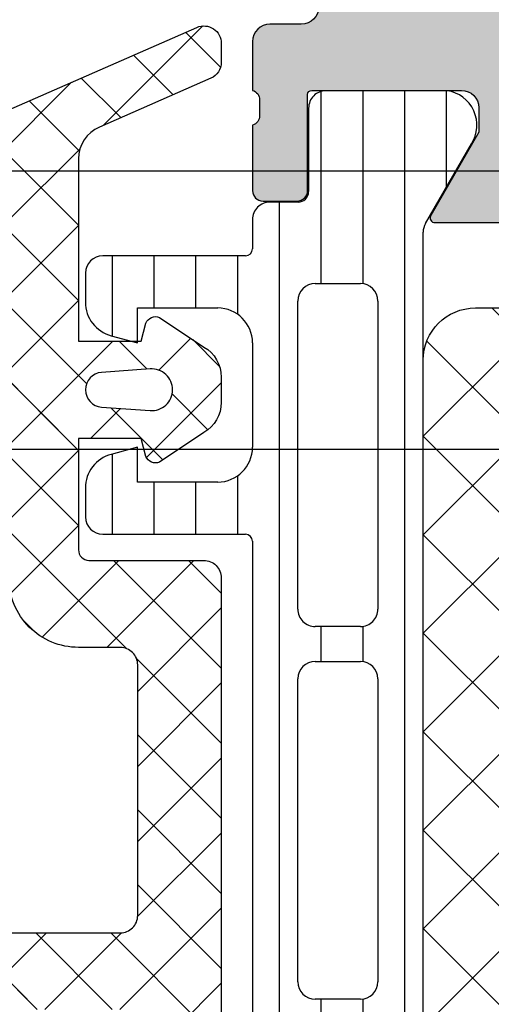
# Model space of a CAD drawing. Header units: millimetres. Extents: x 373037 to 682063, y 76092 to 274210.
# Tile 546 of 552: x 680134 to 680148, y 273221 to 273250. Entities that reach past the tile are written whole.
import ezdxf

# ---------------------------------------------------------------- set-up
doc = ezdxf.new("R2010")
doc.units = ezdxf.units.MM
doc.header["$LTSCALE"] = 100
doc.layers.add('PUDORYS', color=253, linetype='CONTINUOUS')

msp = doc.modelspace()

# ---------------------------------------------------------------- hatches: boundary and pattern name
at = {"layer": 'PUDORYS', "true_color": 0x939598}
h = msp.add_hatch(color=252, dxfattribs=at)
edge = h.paths.add_edge_path()
edge.add_arc((680096.1488604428, 273259.472451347), 0.5000674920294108, 90.0077324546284, 179.9922675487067)
edge.add_line((680095.6487929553, 273259.4725188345), (680095.6487929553, 273255.4725188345))
edge.add_arc((680096.1488604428, 273255.472586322), 0.5000674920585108, 180.0077324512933, 269.9922675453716)
edge.add_line((680096.1487929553, 273254.9725188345), (680097.4488417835, 273254.9725188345))
edge.add_arc((680097.4488048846, 273255.4725557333), 0.5000369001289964, 270.0042279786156, 359.9957720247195)
edge.add_line((680097.9488417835, 273255.4725188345), (680097.9488417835, 273255.9725188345))
edge.add_line((680097.9488417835, 273255.9725188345), (680096.9488417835, 273255.9725188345))
edge.add_line((680096.9488417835, 273255.9725188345), (680096.9488417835, 273257.4725188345))
edge.add_arc((680097.9488048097, 273257.4725558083), 0.9999630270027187, 89.99788148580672, 180.0021185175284, ccw=False)
edge.add_line((680097.9488417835, 273258.4725188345), (680101.9488417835, 273258.4725188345))
edge.add_arc((680101.9487649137, 273257.4724419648), 1.000076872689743, 0.004403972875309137, 89.99559602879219, ccw=False)
edge.add_line((680102.9488417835, 273257.4725188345), (680102.9488417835, 273255.9725188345))
edge.add_line((680102.9488417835, 273255.9725188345), (680101.9488417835, 273255.9725188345))
edge.add_line((680101.9488417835, 273255.9725188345), (680101.9488417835, 273255.4725188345))
edge.add_arc((680102.4487843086, 273255.4724613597), 0.4999425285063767, 179.9934131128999, 270.006586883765)
edge.add_line((680102.4488417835, 273254.9725188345), (680105.2488295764, 273254.9725188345))
edge.add_arc((680105.2488295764, 273255.4725188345), 0.5, 270, 360)
edge.add_line((680105.7488295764, 273255.4725188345), (680105.7488295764, 273255.6725188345))
edge.add_arc((680105.2488295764, 273255.6725188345), 0.5, 0, 90)
edge.add_line((680105.2488295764, 273256.1725188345), (680104.7488295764, 273256.1725188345))
edge.add_arc((680104.7488646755, 273256.6725539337), 0.5000351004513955, 180.004021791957, 269.9959782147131, ccw=False)
edge.add_line((680104.2488295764, 273256.6725188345), (680104.2488295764, 273257.4725218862))
edge.add_arc((680104.7488461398, 273257.4725053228), 0.5000165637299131, 90.00189796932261, 179.9981020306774, ccw=False)
edge.add_line((680104.7488295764, 273257.9725218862), (680136.0488234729, 273257.9725218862))
edge.add_line((680136.0488234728, 273257.9725218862), (680142.0872810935, 273257.5401252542))
edge.add_arc((680142.0488250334, 273256.5409055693), 0.9999594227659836, 0, 87.79599713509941, ccw=False)
edge.add_line((680143.0487844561, 273256.5409055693), (680143.0487844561, 273249.8724533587))
edge.add_arc((680142.5487844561, 273249.8724533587), 0.5, 270.0000000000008, 360, ccw=False)
edge.add_line((680142.5487844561, 273249.3724533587), (680141.6487844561, 273249.3724533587))
edge.add_arc((680141.6487844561, 273248.8724533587), 0.5, 90, 180)
edge.add_line((680141.1487844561, 273248.8724533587), (680141.1487844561, 273247.4724518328))
edge.add_arc((680141.0699480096, 273247.2049312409), 0.2788950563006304, -1.1645893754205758, 73.58012357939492, ccw=False)
edge.add_line((680141.3487854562, 273247.1992628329), (680141.3487854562, 273246.7456688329))
edge.add_arc((680141.0699173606, 273246.7400081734), 0.2789255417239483, -73.57540544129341, 1.1628700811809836, ccw=False)
edge.add_line((680141.1487844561, 273246.4724648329), (680141.1487844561, 273244.5924538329))
edge.add_arc((680141.4487844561, 273244.5924538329), 0.2999999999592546, 180, 270.0000000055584)
edge.add_line((680141.4487844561, 273244.2924538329), (680142.4287587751, 273244.2924538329))
edge.add_arc((680142.4287587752, 273244.5924538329), 0.2999999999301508, 269.9999999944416, 360)
edge.add_line((680142.7287587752, 273244.5924538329), (680142.7287587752, 273247.352451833))
edge.add_arc((680142.848758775, 273247.352451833), 0.1199999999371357, 89.99999997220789, 180, ccw=False)
edge.add_line((680142.8487587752, 273247.4724518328), (680147.1487844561, 273247.4724518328))
edge.add_arc((680147.1487844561, 273246.9724518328), 0.5, 0, 90, ccw=False)
edge.add_line((680147.6487844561, 273246.9724518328), (680147.6487844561, 273246.2724518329))
edge.add_line((680147.6487844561, 273246.2724518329), (680146.2672889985, 273243.8796315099))
edge.add_arc((680146.3869042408, 273243.8105716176), 0.1381197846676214, 150.0000000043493, 269.9999999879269)
edge.add_line((680146.3869042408, 273243.6724518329), (680150.1487844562, 273243.6724518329))
edge.add_arc((680150.1487844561, 273241.6724518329), 2, 0, 90, ccw=False)
edge.add_line((680152.1487844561, 273241.6724518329), (680152.1487844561, 273241.1044564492))
edge.add_arc((680152.6487844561, 273241.1044564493), 0.4999999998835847, 180.0000000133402, 214.4790717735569)
edge.add_arc((680156.3582830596, 273243.651929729), 5.000000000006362, 214.4790717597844, 264.6507719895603)
edge.add_arc((680155.9106646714, 273238.8105784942), 0.1381197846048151, 262.2975625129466, 390.0000000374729)
edge.add_line((680156.0302799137, 273238.8796383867), (680154.6487844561, 273241.2724587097))
edge.add_line((680154.6487844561, 273241.2724587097), (680154.6487844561, 273241.9724587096))
edge.add_arc((680155.1487844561, 273241.9724587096), 0.5, 90, 180, ccw=False)
edge.add_line((680155.1487844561, 273242.4724587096), (680159.448810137, 273242.4724587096))
edge.add_arc((680159.4488101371, 273242.3524587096), 0.1199999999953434, 0, 90, ccw=False)
edge.add_line((680159.5688101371, 273242.3524587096), (680159.5688101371, 273239.5924607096))
edge.add_arc((680159.868810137, 273239.5924607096), 0.3000000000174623, 180, 270)
edge.add_line((680159.868810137, 273239.2924607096), (680160.848784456, 273239.2924607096))
edge.add_arc((680160.848784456, 273239.5924607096), 0.3000000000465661, 270.0000000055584, 360)
edge.add_line((680161.1487844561, 273239.5924607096), (680161.1487844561, 273241.4724717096))
edge.add_arc((680161.2276515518, 273241.7400150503), 0.2789255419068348, 178.8371299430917, 253.5754054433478, ccw=False)
edge.add_line((680160.9487834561, 273241.7456757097), (680160.9487834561, 273242.1992697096))
edge.add_arc((680161.2276209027, 273242.2049381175), 0.2788950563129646, 106.41987640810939, 181.1645893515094, ccw=False)
edge.add_line((680161.1487844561, 273242.4724587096), (680161.1487844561, 273245.472517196))
edge.add_line((680161.1487844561, 273245.472517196), (680160.4487120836, 273246.17262009))
edge.add_line((680160.4487120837, 273246.17262009), (680159.8487059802, 273246.17262009))
edge.add_line((680159.8487059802, 273246.17262009), (680159.8487059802, 273244.5726139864))
edge.add_arc((680159.3486965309, 273244.5726234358), 0.5000094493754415, 270.0010827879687, 359.99891720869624, ccw=False)
edge.add_line((680159.3487059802, 273244.0726139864), (680158.9532779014, 273244.0726139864))
edge.add_arc((680158.953277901, 273244.5726139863), 0.4999999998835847, 255.00000003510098, 270.0000000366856, ccw=False)
edge.add_line((680158.8238683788, 273244.0896510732), (680157.3899816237, 273244.4738598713))
edge.add_arc((680157.6488006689, 273245.4397856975), 0.9999999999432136, 179.9999999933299, 254.9999999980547, ccw=False)
edge.add_line((680156.6488006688, 273245.4397856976), (680156.6488006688, 273251.1726078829))
edge.add_line((680156.6488006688, 273251.1726078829), (680159.8487059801, 273251.1726078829))
edge.add_line((680159.8487059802, 273251.1726078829), (680159.8487059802, 273250.3726200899))
edge.add_line((680159.8487059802, 273250.3726200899), (680160.4487120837, 273250.3726200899))
edge.add_line((680160.4487120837, 273250.3726200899), (680161.1486937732, 273251.5850529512))
edge.add_line((680161.1486937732, 273251.5850529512), (680161.1486937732, 273252.6726078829))
edge.add_line((680161.1486937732, 273252.6726078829), (680146.1487844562, 273252.6726078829))
edge.add_arc((680146.1487844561, 273253.1726078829), 0.5, 180, 270, ccw=False)
edge.add_line((680145.6487844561, 273253.1726078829), (680145.6487844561, 273258.9725188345))
edge.add_arc((680144.6487844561, 273258.9725188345), 1, 0, 90)
edge.add_line((680144.6487844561, 273259.9725188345), (680096.1487929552, 273259.9725188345))
edge = h.paths.add_edge_path(flags=16)
edge.add_line((680155.0488006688, 273250.3726200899), (680155.0488006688, 273245.9726200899))
edge.add_arc((680154.5488006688, 273245.9726200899), 0.5, 270.0000000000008, 360, ccw=False)
edge.add_line((680154.5488006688, 273245.4726200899), (680150.1488006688, 273245.4726200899))
edge.add_arc((680150.1488006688, 273245.9726200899), 0.5, 180, 270, ccw=False)
edge.add_line((680149.6488006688, 273245.9726200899), (680149.6488006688, 273250.3726200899))
edge.add_arc((680150.1488006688, 273250.3726200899), 0.5, 90, 180, ccw=False)
edge.add_line((680150.1488006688, 273250.8726200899), (680154.5488006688, 273250.8726200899))
edge.add_arc((680154.5488006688, 273250.3726200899), 0.5, 0, 90, ccw=False)
h = msp.add_hatch(dxfattribs=at)
h.set_pattern_fill('ANSI37', color=252, scale=0.48, angle=270, style=0)
h.set_pattern_definition([(315, (680136.1487929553, 273234.9725188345), (1.077630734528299, 1.077630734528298), []), (44.99999999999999, (680136.1487929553, 273234.9725188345), (-1.077630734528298, 1.077630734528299), [])])
edge = h.paths.add_edge_path(flags=16)
edge.add_line((680136.8130869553, 273238.3737958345), (680138.2059409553, 273238.2740518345))
edge.add_arc((680138.248798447, 273238.872518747), 0.5999995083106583, 265.9039194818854, 360.000008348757)
edge.add_arc((680138.248798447, 273238.872518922), 0.5999995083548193, 359.9999916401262, 454.0960805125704)
edge.add_line((680138.2059409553, 273239.4709858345), (680136.8130869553, 273239.3712418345))
edge.add_arc((680136.8488014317, 273238.8725188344), 0.5000001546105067, 94.09606439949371, 265.9039355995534)
edge = h.paths.add_edge_path(flags=16)
edge.add_arc((680133.6487933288, 273240.4725154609), 0.4999996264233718, 269.9999571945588, 360.0000428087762)
edge.add_line((680134.1487929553, 273240.4725158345), (680134.1487929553, 273244.0662008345))
edge.add_arc((680133.6487926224, 273244.0662008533), 0.5000003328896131, 359.9999978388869, 473.2180265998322)
edge.add_line((680133.4516769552, 273244.5257068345), (680127.1205749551, 273241.8098288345))
edge.add_arc((680127.3176908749, 273241.3503234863), 0.4999998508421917, 113.2180817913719, 182.5001106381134)
edge.add_line((680126.8181669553, 273241.3285128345), (680126.8564929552, 273240.4507058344))
edge.add_arc((680127.3560165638, 273240.4725153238), 0.4999994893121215, 182.499979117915, 270.0000448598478)
edge.add_line((680127.3560169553, 273239.9725158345), (680133.6487929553, 273239.9725158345))
edge = h.paths.add_edge_path(flags=16)
edge.add_line((680128.2406309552, 273214.9185968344), (680137.1374839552, 273210.7699268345))
edge.add_arc((680137.3487930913, 273211.2230805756), 0.4999998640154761, 244.9999920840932, 360.0000296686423)
edge.add_line((680137.8487929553, 273211.2230808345), (680137.8487929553, 273220.5725158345))
edge.add_arc((680137.3487933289, 273220.572516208), 0.4999996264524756, 359.9999571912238, 450.0000428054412)
edge.add_line((680137.3487929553, 273221.0725158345), (680128.2248699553, 273221.0725158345))
edge.add_arc((680128.2248701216, 273220.5725157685), 0.5000000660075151, 90.00001905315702, 182.5000272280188)
edge.add_line((680127.7253459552, 273220.5507058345), (680127.9524159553, 273215.3499418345))
edge.add_arc((680128.4519413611, 273215.3717515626), 0.5000012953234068, 182.4999974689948, 244.9999080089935)
edge = h.paths.add_edge_path(flags=16)
edge.add_arc((680137.3487933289, 273223.772515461), 0.4999996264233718, 269.9999571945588, 360.0000428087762)
edge.add_line((680137.8487929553, 273223.7725158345), (680137.8487929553, 273230.9725158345))
edge.add_arc((680137.3487933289, 273230.9725162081), 0.4999996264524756, 359.9999571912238, 450.0000428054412)
edge.add_line((680137.3487929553, 273231.4725158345), (680136.1487929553, 273231.4725158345))
edge.add_arc((680136.1487914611, 273233.4725143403), 1.999998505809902, 179.9999571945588, 270.00004280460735, ccw=False)
edge.add_line((680134.1487929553, 273233.4725158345), (680134.1487929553, 273237.2725158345))
edge.add_arc((680133.6487933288, 273237.2725162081), 0.4999996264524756, 359.9999571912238, 450.0000428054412)
edge.add_line((680133.6487929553, 273237.7725158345), (680127.4957319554, 273237.7725158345))
edge.add_arc((680127.4957321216, 273237.2725157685), 0.5000000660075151, 90.00001905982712, 182.5000272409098)
edge.add_line((680126.9962079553, 273237.2507058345), (680127.2363429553, 273231.7507058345))
edge.add_arc((680127.7358665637, 273231.7725153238), 0.4999994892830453, 182.4999791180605, 270.0000448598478)
edge.add_line((680127.7358669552, 273231.2725158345), (680133.0487929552, 273231.2725158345))
edge.add_arc((680133.0487929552, 273230.1725158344), 1.100000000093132, -90, 90, ccw=False)
edge.add_line((680133.0487929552, 273229.0725158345), (680127.8755819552, 273229.0725158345))
edge.add_arc((680127.8755821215, 273228.5725157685), 0.5000000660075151, 90.00001905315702, 182.5000272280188)
edge.add_line((680127.3760579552, 273228.5507058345), (680127.5856309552, 273223.7507058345))
edge.add_arc((680128.0851545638, 273223.7725153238), 0.4999994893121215, 182.499979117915, 270.0000448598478)
edge.add_line((680128.0851549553, 273223.2725158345), (680137.3487929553, 273223.2725158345))
edge = h.paths.add_edge_path()
edge.add_line((680135.9623359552, 273208.5594628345), (680127.1744699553, 273212.6573118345))
edge.add_ellipse((680128.4423274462, 273215.3762372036), major_axis=(-3.000002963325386, 0), ratio=1, start_angle=2.5000588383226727, end_angle=64.9999693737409, ccw=False)
edge.add_line((680125.4451799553, 273215.2453758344), (680125.4168459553, 273215.8943258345))
edge.add_ellipse((680124.9173223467, 273215.8725163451), major_axis=(-0.4999994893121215, 0), ratio=1, start_angle=182.499979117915, end_angle=270.0000448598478)
edge.add_line((680124.9173219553, 273216.3725158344), (680123.9487929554, 273216.3725158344))
edge.add_ellipse((680123.9487928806, 273216.4725157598), major_axis=(-0.09999992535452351, 0), ratio=1, start_angle=-4.28221164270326e-05, end_angle=90.00004277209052, ccw=False)
edge.add_line((680123.8487929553, 273216.4725158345), (680123.8487929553, 273217.0725158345))
edge.add_ellipse((680123.9487928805, 273217.0725159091), major_axis=(-0.09999992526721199, 0), ratio=1, start_angle=-90.00004280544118, end_angle=4.275541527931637e-05, ccw=False)
edge.add_line((680123.9487929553, 273217.1725158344), (680124.8518309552, 273217.1725158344))
edge.add_ellipse((680124.851830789, 273217.6725159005), major_axis=(-0.5000000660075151, 0), ratio=1, start_angle=90.00001905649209, end_angle=182.5000272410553)
edge.add_line((680125.3513549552, 273217.6943258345), (680124.9575169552, 273226.5946198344))
edge.add_ellipse((680124.4580056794, 273226.5725157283), major_axis=(-0.5000001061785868, 0), ratio=1, start_angle=182.5337692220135, end_angle=270.0000829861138)
edge.add_line((680124.4580049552, 273227.0725158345), (680123.8487929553, 273227.0725158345))
edge.add_ellipse((680123.8487928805, 273227.1725157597), major_axis=(-0.09999992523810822, 0), ratio=1, start_angle=-4.2822116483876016e-05, end_angle=90.00004280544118, ccw=False)
edge.add_line((680123.7487929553, 273227.1725158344), (680123.7487929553, 273227.7725158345))
edge.add_ellipse((680123.8487928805, 273227.7725159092), major_axis=(-0.09999992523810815, 0), ratio=1, start_angle=-90.00004283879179, end_angle=4.275541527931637e-05, ccw=False)
edge.add_line((680123.8487929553, 273227.8725158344), (680124.3783549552, 273227.8725158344))
edge.add_ellipse((680124.3783552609, 273228.3725163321), major_axis=(-0.5000004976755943, 0), ratio=1, start_angle=89.99996496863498, end_angle=182.533697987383)
edge.add_line((680124.8778669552, 273228.3946198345), (680124.3672109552, 273239.9348448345))
edge.add_ellipse((680123.8676863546, 273239.9130353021), major_axis=(-0.5000004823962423, 0), ratio=1, start_angle=182.4999790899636, end_angle=273.2170573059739)
edge.add_line((680123.8396269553, 273240.4122478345), (680118.7058839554, 273240.1236848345))
edge.add_ellipse((680118.8214393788, 273239.7132668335), major_axis=(-0.426375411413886, 0), ratio=1, start_angle=-74.27514552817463, end_angle=69.24102762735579)
edge.add_line((680118.6703159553, 273239.3145718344), (680118.9029189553, 273239.3158118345))
edge.add_line((680118.9029189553, 273239.3158118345), (680120.7854979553, 273239.6139498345))
edge.add_line((680120.7854979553, 273239.6139498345), (680123.6347829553, 273239.2135238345))
edge.add_ellipse((680123.5930323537, 273238.9164432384), major_axis=(-0.2999999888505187, 0), ratio=1, start_angle=145.4022536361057, end_angle=262.00025595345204, ccw=False)
edge.add_ellipse((680121.3704612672, 273240.4495566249), major_axis=(-3.000047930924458, 0), ratio=1, start_angle=71.99157541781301, end_angle=145.4023587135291, ccw=False)
edge.add_line((680120.4429759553, 273237.5964778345), (680118.1880849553, 273238.2300538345))
edge.add_ellipse((680118.3490144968, 273239.0052663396), major_axis=(-0.7917403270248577, 0), ratio=1, start_angle=6.798346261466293, end_angle=78.27231020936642, ccw=False)
edge.add_line((680117.5628409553, 273238.9115438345), (680117.5616199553, 273239.9697538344))
edge.add_ellipse((680118.7407061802, 273239.8406295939), major_axis=(-1.18613548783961, 0), ratio=1, start_angle=288.6555764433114, end_angle=353.7503218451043, ccw=False)
edge.add_line((680118.3612869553, 273240.9644438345), (680121.6026269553, 273242.0587768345))
edge.add_line((680121.6026269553, 273242.0587768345), (680129.6524219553, 273244.9485548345))
edge.add_line((680129.6524219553, 273244.9485548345), (680139.5502989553, 273249.2813638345))
edge.add_ellipse((680139.7485690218, 273248.8223548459), major_axis=(-0.5000002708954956, 0), ratio=1, start_angle=180.0665763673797, end_angle=293.362049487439, ccw=False)
edge.add_line((680140.2485689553, 273248.8229358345), (680140.2492039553, 273248.2762348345))
edge.add_ellipse((680139.7492038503, 273248.2756545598), major_axis=(-0.5000004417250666, 0), ratio=1, start_angle=113.92082454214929, end_angle=180.0664945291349, ccw=False)
edge.add_line((680139.9519409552, 273247.8186008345), (680136.7479379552, 273246.4168448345))
edge.add_ellipse((680137.1487922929, 273245.5007037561), major_axis=(-0.9999993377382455, 0), ratio=1, start_angle=-66.36838527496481, end_angle=5.280726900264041e-05)
edge.add_line((680136.1487929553, 273245.5007028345), (680136.1487929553, 273240.2727608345))
edge.add_line((680136.1487929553, 273240.2727608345), (680137.9482719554, 273240.2727518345))
edge.add_line((680137.9482719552, 273240.2727518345), (680138.0862139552, 273240.7875528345))
edge.add_ellipse((680138.3633679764, 273240.6727875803), major_axis=(-0.2999756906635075, 0), ratio=1, start_angle=247.4964333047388, end_angle=337.50629974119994, ccw=False)
edge.add_line((680138.4781809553, 273240.9499218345), (680139.7483079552, 273240.1007548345))
edge.add_ellipse((680139.2485871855, 273239.2348906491), major_axis=(-0.9997207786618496, 0), ratio=1, start_angle=179.9923881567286, end_angle=240.00923930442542, ccw=False)
edge.add_line((680140.2483079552, 273239.2347578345), (680140.2482769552, 273238.5103968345))
edge.add_ellipse((680139.2485391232, 273238.5106048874), major_axis=(-0.9997378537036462, 0), ratio=1, start_angle=119.99132494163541, end_angle=179.9880763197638, ccw=False)
edge.add_line((680139.7482769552, 273237.6447308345), (680138.4781809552, 273236.7955638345))
edge.add_ellipse((680138.3633690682, 273237.0727113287), major_axis=(-0.2999875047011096, 0), ratio=1, start_angle=22.49860380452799, end_angle=112.50240616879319, ccw=False)
edge.add_line((680138.0862139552, 273236.9579178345), (680137.9482419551, 273237.4727338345))
edge.add_line((680137.9482419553, 273237.4727338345), (680136.1487929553, 273237.4727418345))
edge.add_line((680136.1487929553, 273237.4727418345), (680136.1487929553, 273234.2725148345))
edge.add_ellipse((680136.4487927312, 273234.2725146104), major_axis=(-0.2999997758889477, 0), ratio=1, start_angle=-4.279988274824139e-05, end_angle=90.00004279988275)
edge.add_line((680136.4487929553, 273233.9725148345), (680139.7487889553, 273233.9725148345))
edge.add_ellipse((680139.7487893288, 273233.4725152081), major_axis=(-0.4999996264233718, 0), ratio=1, start_angle=179.9999571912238, end_angle=270.0000428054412, ccw=False)
edge.add_line((680140.2487889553, 273233.4725148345), (680140.2487889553, 273206.5748928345))
edge.add_line((680140.2487889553, 273206.5748928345), (680138.6983969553, 273205.6797748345))
edge.add_ellipse((680138.4483968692, 273206.1127873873), major_axis=(-0.4999999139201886, 0), ratio=1, start_angle=6.335268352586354e-05, end_angle=120.00001708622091, ccw=False)
edge.add_line((680137.9483969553, 273206.1127868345), (680136.2510259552, 273206.1127868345))
edge.add_line((680136.2510259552, 273206.1127868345), (680136.2510259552, 273208.1063088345))
edge.add_ellipse((680135.7510256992, 273208.1063091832), major_axis=(-0.5000002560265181, 0), ratio=1, start_angle=179.9999600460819, end_angle=244.9998714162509)
h = msp.add_hatch(dxfattribs=at)
h.set_pattern_fill('ANSI37', color=252, scale=0.48, angle=270, style=0)
h.set_pattern_definition([(315, (680136.1487931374, 273234.9725188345), (1.077630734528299, 1.077630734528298), []), (44.99999999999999, (680136.1487931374, 273234.9725188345), (-1.077630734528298, 1.077630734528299), [])])
edge = h.paths.add_edge_path(flags=16)
edge.add_line((680136.8130871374, 273238.3737958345), (680138.2059411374, 273238.2740518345))
edge.add_arc((680138.2487986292, 273238.872518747), 0.5999995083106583, 265.9039194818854, 360.000008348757)
edge.add_arc((680138.248798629, 273238.872518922), 0.5999995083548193, 359.9999916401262, 454.0960805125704)
edge.add_line((680138.2059411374, 273239.4709858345), (680136.8130871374, 273239.3712418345))
edge.add_arc((680136.8488016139, 273238.8725188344), 0.5000001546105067, 94.09606439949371, 265.9039355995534)
edge = h.paths.add_edge_path(flags=16)
edge.add_arc((680133.648793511, 273240.4725154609), 0.4999996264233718, 269.9999571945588, 360.0000428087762)
edge.add_line((680134.1487931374, 273240.4725158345), (680134.1487931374, 273244.0662008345))
edge.add_arc((680133.6487928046, 273244.0662008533), 0.5000003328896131, 359.9999978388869, 473.2180265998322)
edge.add_line((680133.4516771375, 273244.5257068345), (680127.1205751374, 273241.8098288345))
edge.add_arc((680127.3176910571, 273241.3503234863), 0.4999998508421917, 113.2180817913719, 182.5001106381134)
edge.add_line((680126.8181671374, 273241.3285128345), (680126.8564931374, 273240.4507058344))
edge.add_arc((680127.356016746, 273240.4725153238), 0.4999994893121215, 182.499979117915, 270.0000448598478)
edge.add_line((680127.3560171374, 273239.9725158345), (680133.6487931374, 273239.9725158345))
edge = h.paths.add_edge_path(flags=16)
edge.add_line((680128.2406311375, 273214.9185968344), (680137.1374841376, 273210.7699268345))
edge.add_arc((680137.3487932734, 273211.2230805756), 0.4999998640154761, 244.9999920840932, 360.0000296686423)
edge.add_line((680137.8487931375, 273211.2230808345), (680137.8487931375, 273220.5725158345))
edge.add_arc((680137.348793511, 273220.572516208), 0.4999996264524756, 359.9999571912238, 450.0000428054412)
edge.add_line((680137.3487931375, 273221.0725158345), (680128.2248701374, 273221.0725158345))
edge.add_arc((680128.2248703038, 273220.5725157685), 0.5000000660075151, 90.00001905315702, 182.5000272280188)
edge.add_line((680127.7253461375, 273220.5507058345), (680127.9524161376, 273215.3499418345))
edge.add_arc((680128.4519415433, 273215.3717515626), 0.5000012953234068, 182.4999974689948, 244.9999080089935)
edge = h.paths.add_edge_path(flags=16)
edge.add_arc((680137.348793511, 273223.772515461), 0.4999996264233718, 269.9999571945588, 360.0000428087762)
edge.add_line((680137.8487931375, 273223.7725158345), (680137.8487931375, 273230.9725158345))
edge.add_arc((680137.348793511, 273230.9725162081), 0.4999996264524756, 359.9999571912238, 450.0000428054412)
edge.add_line((680137.3487931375, 273231.4725158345), (680136.1487931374, 273231.4725158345))
edge.add_arc((680136.1487916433, 273233.4725143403), 1.999998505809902, 179.9999571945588, 270.00004280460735, ccw=False)
edge.add_line((680134.1487931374, 273233.4725158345), (680134.1487931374, 273237.2725158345))
edge.add_arc((680133.648793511, 273237.2725162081), 0.4999996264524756, 359.9999571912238, 450.0000428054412)
edge.add_line((680133.6487931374, 273237.7725158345), (680127.4957321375, 273237.7725158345))
edge.add_arc((680127.4957323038, 273237.2725157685), 0.5000000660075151, 90.00001905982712, 182.5000272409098)
edge.add_line((680126.9962081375, 273237.2507058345), (680127.2363431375, 273231.7507058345))
edge.add_arc((680127.7358667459, 273231.7725153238), 0.4999994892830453, 182.4999791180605, 270.0000448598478)
edge.add_line((680127.7358671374, 273231.2725158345), (680133.0487931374, 273231.2725158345))
edge.add_arc((680133.0487931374, 273230.1725158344), 1.100000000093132, -90, 90, ccw=False)
edge.add_line((680133.0487931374, 273229.0725158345), (680127.8755821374, 273229.0725158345))
edge.add_arc((680127.8755823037, 273228.5725157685), 0.5000000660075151, 90.00001905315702, 182.5000272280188)
edge.add_line((680127.3760581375, 273228.5507058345), (680127.5856311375, 273223.7507058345))
edge.add_arc((680128.085154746, 273223.7725153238), 0.4999994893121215, 182.499979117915, 270.0000448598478)
edge.add_line((680128.0851551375, 273223.2725158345), (680137.3487931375, 273223.2725158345))
edge = h.paths.add_edge_path()
edge.add_line((680135.9623361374, 273208.5594628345), (680127.1744701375, 273212.6573118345))
edge.add_ellipse((680128.4423276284, 273215.3762372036), major_axis=(-3.000002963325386, 0), ratio=1, start_angle=2.5000588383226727, end_angle=64.9999693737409, ccw=False)
edge.add_line((680125.4451801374, 273215.2453758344), (680125.4168461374, 273215.8943258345))
edge.add_ellipse((680124.9173225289, 273215.8725163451), major_axis=(-0.4999994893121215, 0), ratio=1, start_angle=182.499979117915, end_angle=270.0000448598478)
edge.add_line((680124.9173221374, 273216.3725158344), (680123.9487931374, 273216.3725158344))
edge.add_ellipse((680123.9487930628, 273216.4725157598), major_axis=(-0.09999992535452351, 0), ratio=1, start_angle=-4.28221164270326e-05, end_angle=90.00004277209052, ccw=False)
edge.add_line((680123.8487931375, 273216.4725158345), (680123.8487931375, 273217.0725158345))
edge.add_ellipse((680123.9487930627, 273217.0725159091), major_axis=(-0.09999992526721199, 0), ratio=1, start_angle=-90.00004280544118, end_angle=4.275541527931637e-05, ccw=False)
edge.add_line((680123.9487931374, 273217.1725158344), (680124.8518311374, 273217.1725158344))
edge.add_ellipse((680124.8518309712, 273217.6725159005), major_axis=(-0.5000000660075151, 0), ratio=1, start_angle=90.00001905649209, end_angle=182.5000272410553)
edge.add_line((680125.3513551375, 273217.6943258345), (680124.9575171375, 273226.5946198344))
edge.add_ellipse((680124.4580058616, 273226.5725157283), major_axis=(-0.5000001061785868, 0), ratio=1, start_angle=182.5337692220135, end_angle=270.0000829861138)
edge.add_line((680124.4580051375, 273227.0725158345), (680123.8487931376, 273227.0725158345))
edge.add_ellipse((680123.8487930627, 273227.1725157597), major_axis=(-0.09999992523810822, 0), ratio=1, start_angle=-4.2822116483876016e-05, end_angle=90.00004280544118, ccw=False)
edge.add_line((680123.7487931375, 273227.1725158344), (680123.7487931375, 273227.7725158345))
edge.add_ellipse((680123.8487930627, 273227.7725159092), major_axis=(-0.09999992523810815, 0), ratio=1, start_angle=-90.00004283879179, end_angle=4.275541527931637e-05, ccw=False)
edge.add_line((680123.8487931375, 273227.8725158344), (680124.3783551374, 273227.8725158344))
edge.add_ellipse((680124.3783554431, 273228.3725163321), major_axis=(-0.5000004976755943, 0), ratio=1, start_angle=89.99996496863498, end_angle=182.533697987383)
edge.add_line((680124.8778671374, 273228.3946198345), (680124.3672111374, 273239.9348448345))
edge.add_ellipse((680123.8676865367, 273239.9130353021), major_axis=(-0.5000004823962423, 0), ratio=1, start_angle=182.4999790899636, end_angle=273.2170573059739)
edge.add_line((680123.8396271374, 273240.4122478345), (680118.7058841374, 273240.1236848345))
edge.add_ellipse((680118.821439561, 273239.7132668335), major_axis=(-0.426375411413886, 0), ratio=1, start_angle=-74.27514552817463, end_angle=69.24102762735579)
edge.add_line((680118.6703161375, 273239.3145718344), (680118.9029191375, 273239.3158118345))
edge.add_line((680118.9029191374, 273239.3158118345), (680120.7854981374, 273239.6139498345))
edge.add_line((680120.7854981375, 273239.6139498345), (680123.6347831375, 273239.2135238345))
edge.add_ellipse((680123.5930325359, 273238.9164432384), major_axis=(-0.2999999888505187, 0), ratio=1, start_angle=145.4022536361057, end_angle=262.00025595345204, ccw=False)
edge.add_ellipse((680121.3704614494, 273240.4495566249), major_axis=(-3.000047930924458, 0), ratio=1, start_angle=71.99157541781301, end_angle=145.4023587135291, ccw=False)
edge.add_line((680120.4429761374, 273237.5964778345), (680118.1880851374, 273238.2300538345))
edge.add_ellipse((680118.349014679, 273239.0052663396), major_axis=(-0.7917403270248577, 0), ratio=1, start_angle=6.798346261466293, end_angle=78.27231020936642, ccw=False)
edge.add_line((680117.5628411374, 273238.9115438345), (680117.5616201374, 273239.9697538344))
edge.add_ellipse((680118.7407063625, 273239.8406295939), major_axis=(-1.18613548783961, 0), ratio=1, start_angle=288.6555764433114, end_angle=353.7503218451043, ccw=False)
edge.add_line((680118.3612871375, 273240.9644438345), (680121.6026271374, 273242.0587768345))
edge.add_line((680121.6026271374, 273242.0587768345), (680129.6524221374, 273244.9485548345))
edge.add_line((680129.6524221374, 273244.9485548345), (680139.5502991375, 273249.2813638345))
edge.add_ellipse((680139.748569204, 273248.8223548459), major_axis=(-0.5000002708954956, 0), ratio=1, start_angle=180.0665763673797, end_angle=293.362049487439, ccw=False)
edge.add_line((680140.2485691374, 273248.8229358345), (680140.2492041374, 273248.2762348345))
edge.add_ellipse((680139.7492040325, 273248.2756545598), major_axis=(-0.5000004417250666, 0), ratio=1, start_angle=113.92082454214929, end_angle=180.0664945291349, ccw=False)
edge.add_line((680139.9519411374, 273247.8186008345), (680136.7479381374, 273246.4168448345))
edge.add_ellipse((680137.1487924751, 273245.5007037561), major_axis=(-0.9999993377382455, 0), ratio=1, start_angle=-66.36838527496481, end_angle=5.280726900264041e-05)
edge.add_line((680136.1487931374, 273245.5007028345), (680136.1487931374, 273240.2727608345))
edge.add_line((680136.1487931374, 273240.2727608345), (680137.9482721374, 273240.2727518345))
edge.add_line((680137.9482721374, 273240.2727518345), (680138.0862141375, 273240.7875528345))
edge.add_ellipse((680138.3633681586, 273240.6727875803), major_axis=(-0.2999756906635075, 0), ratio=1, start_angle=247.4964333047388, end_angle=337.50629974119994, ccw=False)
edge.add_line((680138.4781811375, 273240.9499218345), (680139.7483081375, 273240.1007548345))
edge.add_ellipse((680139.2485873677, 273239.2348906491), major_axis=(-0.9997207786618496, 0), ratio=1, start_angle=179.9923881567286, end_angle=240.00923930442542, ccw=False)
edge.add_line((680140.2483081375, 273239.2347578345), (680140.2482771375, 273238.5103968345))
edge.add_ellipse((680139.2485393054, 273238.5106048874), major_axis=(-0.9997378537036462, 0), ratio=1, start_angle=119.99132494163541, end_angle=179.9880763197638, ccw=False)
edge.add_line((680139.7482771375, 273237.6447308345), (680138.4781811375, 273236.7955638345))
edge.add_ellipse((680138.3633692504, 273237.0727113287), major_axis=(-0.2999875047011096, 0), ratio=1, start_angle=22.49860380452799, end_angle=112.50240616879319, ccw=False)
edge.add_line((680138.0862141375, 273236.9579178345), (680137.9482421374, 273237.4727338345))
edge.add_line((680137.9482421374, 273237.4727338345), (680136.1487931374, 273237.4727418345))
edge.add_line((680136.1487931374, 273237.4727418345), (680136.1487931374, 273234.2725148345))
edge.add_ellipse((680136.4487929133, 273234.2725146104), major_axis=(-0.2999997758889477, 0), ratio=1, start_angle=-4.279988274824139e-05, end_angle=90.00004279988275)
edge.add_line((680136.4487931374, 273233.9725148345), (680139.7487891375, 273233.9725148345))
edge.add_ellipse((680139.748789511, 273233.4725152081), major_axis=(-0.4999996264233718, 0), ratio=1, start_angle=179.9999571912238, end_angle=270.0000428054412, ccw=False)
edge.add_line((680140.2487891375, 273233.4725148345), (680140.2487891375, 273206.5748928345))
edge.add_line((680140.2487891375, 273206.5748928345), (680138.6983971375, 273205.6797748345))
edge.add_ellipse((680138.4483970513, 273206.1127873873), major_axis=(-0.4999999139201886, 0), ratio=1, start_angle=6.335268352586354e-05, end_angle=120.00001708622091, ccw=False)
edge.add_line((680137.9483971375, 273206.1127868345), (680136.2510261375, 273206.1127868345))
edge.add_line((680136.2510261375, 273206.1127868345), (680136.2510261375, 273208.1063088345))
edge.add_ellipse((680135.7510258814, 273208.1063091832), major_axis=(-0.5000002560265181, 0), ratio=1, start_angle=179.9999600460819, end_angle=244.9998714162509)
h = msp.add_hatch(dxfattribs=at)
h.set_pattern_fill('LINIE', color=252, scale=1.2, angle=90, style=0)
h.set_pattern_definition([(90, (679979.9212210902, 248347.5297934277), (-1.2, 7.347638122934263e-17), [])])
edge = h.paths.add_edge_path()
edge.add_arc((680142.4579826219, 273244.5624355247), 0.2999999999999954, -89.99792470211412, 0.0020752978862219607, ccw=False)
edge.add_line((680142.4579934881, 273244.2624355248), (680141.6476621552, 273244.2624068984))
edge.add_arc((680141.6476775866, 273243.7624095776), 0.4999973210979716, 90.00176831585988, 180.0023822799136)
edge.add_line((680141.147680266, 273243.7623887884), (680141.146359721, 273242.9213165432))
edge.add_arc((680140.946359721, 273242.9213165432), 0.1999999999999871, 270.00000000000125, 360, ccw=False)
edge.add_line((680140.946359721, 273242.7213165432), (680136.846359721, 273242.7213165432))
edge.add_arc((680136.8463597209, 273242.2213165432), 0.5000000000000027, 89.99999999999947, 179.9999999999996)
edge.add_line((680136.3463597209, 273242.2213165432), (680136.3463597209, 273241.3905673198))
edge.add_arc((680137.3463597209, 273241.3905673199), 0.9999999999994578, 180.0000000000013, 254.9999999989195)
edge.add_line((680137.0875406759, 273240.4246414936), (680137.846359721, 273240.2213165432))
edge.add_line((680137.8463597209, 273240.2213165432), (680137.8463597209, 273241.2213165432))
edge.add_line((680137.8463597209, 273241.2213165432), (680140.146359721, 273241.2213165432))
edge.add_arc((680140.1446504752, 273240.217190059), 1.004127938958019, 0.23408772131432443, 89.90246998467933, ccw=False)
edge.add_line((680141.1487700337, 273240.2212925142), (680141.1487700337, 273237.2214141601))
edge.add_arc((680140.1446506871, 273237.2254425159), 1.004127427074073, 270.09751797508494, 359.7701403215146, ccw=False)
edge.add_line((680140.146359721, 273236.2213165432), (680137.8463597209, 273236.2213165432))
edge.add_line((680137.8463597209, 273236.2213165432), (680137.8463597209, 273237.2213165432))
edge.add_line((680137.8463597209, 273237.2213165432), (680137.0875406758, 273237.0179915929))
edge.add_arc((680137.3463597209, 273236.0520657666), 1.000000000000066, 105.0000000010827, 179.9999999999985)
edge.add_line((680136.3463597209, 273236.0520657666), (680136.3463597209, 273235.2213165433))
edge.add_arc((680136.8463597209, 273235.2213165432), 0.4999999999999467, 180, 270)
edge.add_line((680136.8463597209, 273234.7213165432), (680140.9463597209, 273234.7213165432))
edge.add_arc((680140.9446311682, 273234.5171434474), 0.2041804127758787, 1.1558689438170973, 89.51493893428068, ccw=False)
edge.add_line((680141.1487700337, 273234.5212622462), (680141.1487929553, 273208.6798954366))
edge.add_arc((680141.6487902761, 273208.6799108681), 0.4999973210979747, 180.0017683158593, 270.002382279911)
edge.add_line((680141.6488110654, 273208.1799135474), (680142.4591423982, 273208.1799421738))
edge.add_arc((680142.4591532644, 273207.8799421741), 0.299999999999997, 0.0020752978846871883, 90.00207529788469, ccw=False)
edge.add_line((680142.7591532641, 273207.8799530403), (680142.7589082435, 273205.4799546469))
edge.add_arc((680143.2589042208, 273205.4799701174), 0.499995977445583, 180.0017728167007, 270.0023777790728)
edge.add_line((680143.2589249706, 273204.9799741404), (680146.7354664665, 273204.9801007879))
edge.add_arc((680146.5931199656, 273205.9699137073), 0.99999607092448, 278.1836833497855, 392.7290913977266)
edge.add_line((680147.4343530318, 273206.5105791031), (680146.1158006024, 273208.7941881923))
edge.add_arc((680146.5488042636, 273209.0442038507), 0.5000000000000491, 180.0021352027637, 210.0020718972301, ccw=False)
edge.add_line((680146.0488042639, 273209.0441852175), (680146.0477179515, 273243.3984539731))
edge.add_arc((680146.5477179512, 273243.3984715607), 0.5000000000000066, 150.0020786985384, 180.0020153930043, ccw=False)
edge.add_line((680146.1146961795, 273243.6484558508), (680147.4330831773, 273245.932160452))
edge.add_arc((680146.5918109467, 273246.4727649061), 0.9999960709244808, 327.2750591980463, 441.8204672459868)
edge.add_line((680146.7340857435, 273247.4625881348), (680143.2575442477, 273247.4624614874))
edge.add_arc((680143.2575597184, 273246.9624655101), 0.4999959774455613, 90.0017728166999, 180.0023777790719)
edge.add_line((680142.7575637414, 273246.9624447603), (680142.7579826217, 273244.562446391))
edge = h.paths.add_edge_path(flags=16)
edge.add_line((680142.9482582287, 273220.3713227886), (680144.248252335, 273220.3713227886))
edge.add_arc((680144.2482559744, 273219.8713264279), 0.4999963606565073, -0.00041704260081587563, 90.0004170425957, ccw=False)
edge.add_line((680144.748252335, 273219.8713227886), (680144.748252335, 273211.0213288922))
edge.add_arc((680144.2482559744, 273211.0213252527), 0.4999963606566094, -90.00041704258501, 0.0004170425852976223, ccw=False)
edge.add_line((680144.248252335, 273210.5213288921), (680142.9482582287, 273210.5213288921))
edge.add_arc((680142.948241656, 273211.021328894), 0.5000000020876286, 180.0000002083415, 270.0018991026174, ccw=False)
edge.add_line((680142.4482416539, 273211.0213288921), (680142.4482416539, 273219.8713227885))
edge.add_arc((680142.948241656, 273219.8713227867), 0.5000000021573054, 89.99810091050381, 179.9999997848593, ccw=False)
edge = h.paths.add_edge_path(flags=16)
edge.add_arc((680142.9482416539, 273230.5713288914), 0.4999999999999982, 89.99999999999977, 180.000000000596, ccw=False)
edge.add_line((680142.9482416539, 273231.0713288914), (680144.248252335, 273231.0713288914))
edge.add_arc((680144.248252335, 273230.5713288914), 0.4999999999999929, -5.965148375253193e-10, 89.99999999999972, ccw=False)
edge.add_line((680144.748252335, 273230.5713288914), (680144.748252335, 273221.8713227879))
edge.add_arc((680144.248252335, 273221.8713227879), 0.5000000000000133, 270.0000000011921, 360, ccw=False)
edge.add_line((680144.248252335, 273221.3713227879), (680142.9482416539, 273221.3713227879))
edge.add_arc((680142.9482416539, 273221.8713227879), 0.5000000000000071, 180.0000000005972, 270.0000000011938, ccw=False)
edge.add_line((680142.4482416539, 273221.8713227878), (680142.4482416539, 273230.5713288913))
edge = h.paths.add_edge_path(flags=16)
edge.add_arc((680144.2482559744, 273232.5713252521), 0.4999963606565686, -90.00041704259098, 0.0004170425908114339, ccw=False)
edge.add_line((680144.248252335, 273232.0713288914), (680142.9482582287, 273232.0713288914))
edge.add_arc((680142.948241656, 273232.5713288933), 0.5000000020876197, 180.0000002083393, 270.0018991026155, ccw=False)
edge.add_line((680142.4482416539, 273232.5713288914), (680142.4482416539, 273241.4213380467))
edge.add_arc((680142.9482263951, 273241.4213380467), 0.4999847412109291, 89.99999999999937, 180.0000000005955, ccw=False)
edge.add_line((680142.9482263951, 273241.9213227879), (680144.2482370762, 273241.9213227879))
edge.add_arc((680144.2482370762, 273241.4213075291), 0.5000152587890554, -5.949232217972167e-10, 90.00000000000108, ccw=False)
edge.add_line((680144.748252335, 273241.4213075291), (680144.748252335, 273232.5713288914))
h = msp.add_hatch(dxfattribs=at)
h.set_pattern_fill('NETZ', color=252, scale=2, angle=135, style=0)
h.set_pattern_definition([(135, (680146.0495277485, 273226.2214422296), (-1.414213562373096, -1.414213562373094), []), (225, (680146.0495277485, 273226.2214422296), (1.414213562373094, -1.414213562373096), [])])
h.paths.add_polyline_path([(680151.0495277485, 273239.7214422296, 0.4142135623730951), (680149.5495277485, 273241.2214422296), (680147.5495277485, 273241.2214422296, 0.4142135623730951), (680146.0495277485, 273239.7214422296), (680146.0495277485, 273212.7214422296, 0.4142135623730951), (680147.5495277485, 273211.2214422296), (680149.5495277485, 273211.2214422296, 0.4142135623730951), (680151.0495277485, 273212.7214422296)])

# ---------------------------------------------------------------- linework, layer by layer
at = {"layer": 'PUDORYS', "color": 252, "true_color": 0x939598}
for p, q in [((680146.7340857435, 273247.4625881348), (680143.2575442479, 273247.4624614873)), ((680142.7575637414, 273246.9624447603), (680142.7579826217, 273244.5624463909)), ((680146.1146961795, 273243.6484558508), (680147.4330831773, 273245.932160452)), ((680142.4579934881, 273244.2624355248), (680141.6476621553, 273244.2624068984)), ((680141.147680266, 273243.7623887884), (680141.146359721, 273242.9213165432)), ((680146.0488042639, 273209.0441852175), (680146.0477179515, 273243.398453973)), ((680140.946359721, 273242.7213165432), (680136.8463597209, 273242.7213165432)), ((680136.3463597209, 273242.2213165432), (680136.3463597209, 273241.3905673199)), ((680142.9482263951, 273241.9213227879), (680144.2482370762, 273241.9213227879)), ((680142.4482416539, 273232.5713288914), (680142.4482416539, 273241.4213380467)), ((680144.748252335, 273241.4213075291), (680144.748252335, 273232.5713288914)), ((680137.8463597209, 273240.2213165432), (680137.8463597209, 273241.2213165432)), ((680137.8463597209, 273241.2213165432), (680140.146359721, 273241.2213165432)), ((680137.0875406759, 273240.4246414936), (680137.8463597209, 273240.2213165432)), ((680141.1487700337, 273240.2212925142), (680141.1487700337, 273237.2214141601)), ((680137.8463597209, 273237.2213165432), (680137.0875406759, 273237.0179915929)), ((680137.8463597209, 273236.2213165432), (680137.8463597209, 273237.2213165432)), ((680136.3463597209, 273236.0520657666), (680136.3463597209, 273235.2213165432)), ((680140.146359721, 273236.2213165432), (680137.8463597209, 273236.2213165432)), ((680136.8463597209, 273234.7213165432), (680140.946359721, 273234.7213165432)), ((680141.1487700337, 273234.5212622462), (680141.1487929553, 273208.6798954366)), ((680144.248252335, 273232.0713288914), (680142.9482582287, 273232.0713288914)), ((680142.9482416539, 273231.0713288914), (680144.248252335, 273231.0713288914)), ((680142.4482416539, 273221.8713227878), (680142.4482416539, 273230.5713288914)), ((680144.748252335, 273230.5713288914), (680144.748252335, 273221.8713227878)), ((680144.248252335, 273221.3713227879), (680142.9482416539, 273221.3713227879))]:
    msp.add_line(p, q, dxfattribs=at)
for points in [[(680143.0487844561, 273249.8724533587, -0.4142135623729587), (680142.5487844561, 273249.3724533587), (680141.6487844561, 273249.3724533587, 0.4142135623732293), (680141.1487844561, 273248.8724533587), (680141.1487844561, 273247.4724518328, -0.3382124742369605), (680141.3487854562, 273247.1992628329), (680141.3487854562, 273246.7456688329, -0.33818117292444), (680141.1487844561, 273246.4724648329), (680141.1487844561, 273244.5924538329, 0.414213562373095), (680141.4487844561, 273244.2924538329), (680142.4287587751, 273244.2924538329, 0.414213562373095), (680142.7287587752, 273244.5924538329), (680142.7287587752, 273247.352451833, -0.414213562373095), (680142.8487587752, 273247.4724518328), (680147.1487844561, 273247.4724518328, -0.414213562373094), (680147.6487844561, 273246.9724518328), (680147.6487844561, 273246.2724518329), (680146.2672889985, 273243.8796315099, 0.5773502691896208), (680146.3869042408, 273243.6724518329), (680150.1487844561, 273243.6724518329, -0.4142135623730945)], [(680128.0851549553, 273223.2725158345), (680137.3487929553, 273223.2725158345), (680137.3487929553, 273223.2725158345, 0.414214), (680137.8487929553, 273223.7725158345), (680137.8487929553, 273230.9725158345), (680137.8487929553, 273230.9725158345, 0.414214), (680137.3487929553, 273231.4725158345), (680136.1487929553, 273231.4725158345), (680136.1487929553, 273231.4725158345, -0.414214), (680134.1487929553, 273233.4725158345)], [(680128.0851551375, 273223.2725158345), (680137.3487931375, 273223.2725158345), (680137.3487931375, 273223.2725158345, 0.414214), (680137.8487931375, 273223.7725158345), (680137.8487931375, 273230.9725158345), (680137.8487931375, 273230.9725158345, 0.414214), (680137.3487931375, 273231.4725158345), (680136.1487931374, 273231.4725158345), (680136.1487931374, 273231.4725158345, -0.414214), (680134.1487931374, 273233.4725158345)]]:
    msp.add_lwpolyline(points, format="xyb", dxfattribs=at)
at = {"layer": 'PUDORYS', "color": 252, "true_color": 0x939598, "extrusion": (0, 0, -1)}
for points in [[(-680129.6524219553, 273244.9485548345), (-680139.5502989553, 273249.2813638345), (-680139.5502989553, 273249.2813638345, 0.538982), (-680140.2485689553, 273248.8229358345), (-680140.2492039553, 273248.2762348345), (-680140.2492039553, 273248.2762348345, 0.296905), (-680139.9519409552, 273247.8186008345), (-680136.7479379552, 273246.4168448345), (-680136.7479379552, 273246.4168448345, -0.297963), (-680136.1487929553, 273245.5007028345), (-680136.1487929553, 273240.2727608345), (-680137.9482719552, 273240.2727518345), (-680138.0862139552, 273240.7875528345), (-680138.0862139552, 273240.7875528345, 0.414264), (-680138.4781809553, 273240.9499218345), (-680139.7483079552, 273240.1007548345), (-680139.7483079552, 273240.1007548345, 0.268028), (-680140.2483079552, 273239.2347578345), (-680140.2482769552, 273238.5103968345), (-680140.2482769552, 273238.5103968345, 0.267934), (-680139.7482769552, 273237.6447308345), (-680138.4781809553, 273236.7955638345), (-680138.4781809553, 273236.7955638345, 0.414233), (-680138.0862139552, 273236.9579178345), (-680137.9482419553, 273237.4727338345), (-680136.1487929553, 273237.4727418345), (-680136.1487929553, 273234.2725148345), (-680136.1487929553, 273234.2725148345, -0.414214), (-680136.4487929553, 273233.9725148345), (-680139.7487889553, 273233.9725148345), (-680139.7487889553, 273233.9725148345, 0.414214), (-680140.2487889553, 273233.4725148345), (-680140.2487889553, 273206.5748928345)], [(-680129.6524221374, 273244.9485548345), (-680139.5502991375, 273249.2813638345), (-680139.5502991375, 273249.2813638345, 0.538982), (-680140.2485691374, 273248.8229358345), (-680140.2492041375, 273248.2762348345), (-680140.2492041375, 273248.2762348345, 0.296905), (-680139.9519411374, 273247.8186008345), (-680136.7479381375, 273246.4168448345), (-680136.7479381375, 273246.4168448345, -0.297963), (-680136.1487931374, 273245.5007028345), (-680136.1487931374, 273240.2727608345), (-680137.9482721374, 273240.2727518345), (-680138.0862141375, 273240.7875528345), (-680138.0862141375, 273240.7875528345, 0.414264), (-680138.4781811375, 273240.9499218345), (-680139.7483081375, 273240.1007548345), (-680139.7483081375, 273240.1007548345, 0.268028), (-680140.2483081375, 273239.2347578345), (-680140.2482771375, 273238.5103968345), (-680140.2482771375, 273238.5103968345, 0.267934), (-680139.7482771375, 273237.6447308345), (-680138.4781811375, 273236.7955638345), (-680138.4781811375, 273236.7955638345, 0.414233), (-680138.0862141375, 273236.9579178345), (-680137.9482421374, 273237.4727338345), (-680136.1487931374, 273237.4727418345), (-680136.1487931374, 273234.2725148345), (-680136.1487931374, 273234.2725148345, -0.414214), (-680136.4487931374, 273233.9725148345), (-680139.7487891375, 273233.9725148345), (-680139.7487891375, 273233.9725148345, 0.414214), (-680140.2487891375, 273233.4725148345), (-680140.2487891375, 273206.5748928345)]]:
    msp.add_lwpolyline(points, format="xyb", dxfattribs=at)
at = {"layer": 'PUDORYS', "color": 252, "ltscale": 15, "true_color": 0x939598}
for points in [[(655063.636877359, 249619.1544343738), (681589.639597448, 249619.1544343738), (681589.639597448, 273245.1544306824), (655063.636877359, 273245.1544306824)], [(681581.6396141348, 273237.1544306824), (655071.6368773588, 273237.1544306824), (655071.6368773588, 249627.1544343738), (681581.6396141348, 249627.1544343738)]]:
    msp.add_lwpolyline(points, close=True, dxfattribs=at)
at = {"layer": 'PUDORYS', "color": 252, "true_color": 0x939598}
for points in [[(680146.0495277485, 273212.7214422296), (680146.0495277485, 273239.7214422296, -0.414213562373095), (680147.5495277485, 273241.2214422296), (680149.5495277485, 273241.2214422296, -0.414213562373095), (680151.0495277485, 273239.7214422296), (680151.0495277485, 273212.7214422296, -0.414213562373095), (680149.5495277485, 273211.2214422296), (680147.5495277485, 273211.2214422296, -0.414213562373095)], [(680136.8130869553, 273238.3737958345), (680138.2059409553, 273238.2740518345), (680138.2059409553, 273238.2740518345, 0.435311), (680138.8487979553, 273238.8725188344, 0.435311), (680138.2059409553, 273239.4709858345), (680136.8130869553, 273239.3712418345), (680136.8130869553, 273239.3712418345, 0.930949), (680136.8130869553, 273238.3737958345)], [(680136.8130871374, 273238.3737958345), (680138.2059411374, 273238.2740518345), (680138.2059411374, 273238.2740518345, 0.435311), (680138.8487981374, 273238.8725188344, 0.435311), (680138.2059411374, 273239.4709858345), (680136.8130871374, 273239.3712418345), (680136.8130871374, 273239.3712418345, 0.930949), (680136.8130871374, 273238.3737958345)]]:
    msp.add_lwpolyline(points, format="xyb", close=True, dxfattribs=at)
for centre, radius, start, end in [((680143.2575597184, 273246.9624655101), 0.4999959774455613, 90.00177281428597, 180.0023777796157), ((680146.5918109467, 273246.4727649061), 0.999996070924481, 327.2750591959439, 81.82046724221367), ((680142.4579826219, 273244.5624355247), 0.2999999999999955, 270.0020752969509, 0.00207529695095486), ((680141.6476775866, 273243.7624095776), 0.4999973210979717, 90.001768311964, 180.0023822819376), ((680146.5477179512, 273243.3984715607), 0.5000000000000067, 150.0020786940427, 180.0020153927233), ((680140.946359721, 273242.9213165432), 0.1999999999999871, 270, 0), ((680136.8463597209, 273242.2213165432), 0.500000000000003, 90, 180), ((680142.9482263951, 273241.4213380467), 0.4999847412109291, 90, 180), ((680144.2482370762, 273241.4213075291), 0.500015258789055, 0, 90), ((680137.3463597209, 273241.3905673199), 0.9999999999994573, 180, 254.9999999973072), ((680140.1446504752, 273240.217190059), 1.004127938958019, 0.234087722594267, 89.90246998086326), ((680140.1446506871, 273237.2254425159), 1.004127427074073, 270.0975179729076, 359.7701403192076), ((680137.3463597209, 273236.0520657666), 1.000000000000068, 105.0000000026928, 180), ((680136.8463597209, 273235.2213165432), 0.4999999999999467, 180, 270), ((680140.9446311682, 273234.5171434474), 0.2041804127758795, 1.155868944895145, 89.514938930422), ((680142.948241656, 273232.5713288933), 0.5000000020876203, 180.0000002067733, 270.0018991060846), ((680144.2482559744, 273232.5713252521), 0.4999963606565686, 269.9995829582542, 0.0004170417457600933), ((680142.9482416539, 273230.5713288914), 0.4999999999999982, 90, 180), ((680144.248252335, 273230.5713288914), 0.4999999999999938, 0, 90), ((680142.9482416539, 273221.8713227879), 0.5000000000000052, 180, 270), ((680144.248252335, 273221.8713227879), 0.5000000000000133, 270, 0)]:
    msp.add_arc(centre, radius, start, end, dxfattribs=at)

doc.saveas('drawing.dxf')
